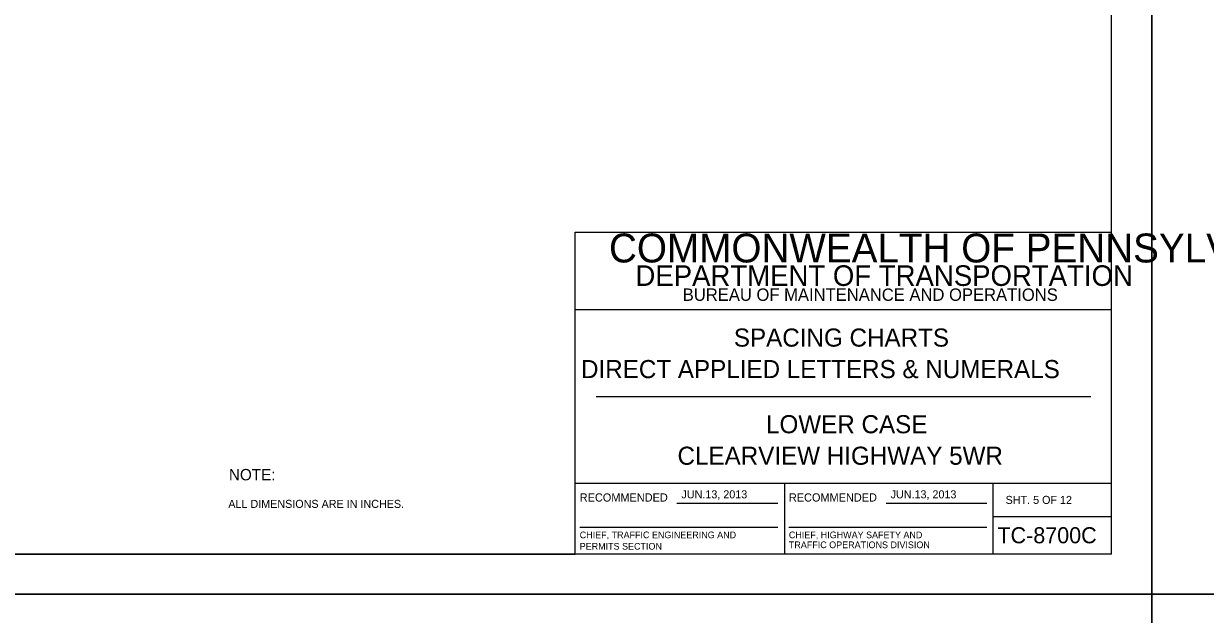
# Model space of a CAD drawing. Extents: x 638421 to 641849, y 297270 to 299646.
# Drawn here: x 639682.6 to 640123.3, y 297856.1 to 298076.4 of the extents above; entities that cross this region are included whole.
import ezdxf

# ---------------------------------------------------------------- set-up
doc = ezdxf.new("R2010")
doc.units = 0
for name, color, linetype in [('1', 7, 'Continuous'), ('2', 7, 'Continuous'), ('XCS-GRID-HVGL', 7, 'Continuous')]:
    doc.layers.add(name, color=color, linetype=linetype)

msp = doc.modelspace()

# ---------------------------------------------------------------- linework, layer by layer
at = {"layer": '1'}
for p, q in [((640088.31, 297878.63), (640088.31, 298442.63)), ((639888.31, 297878.63), (639888.31, 297998.63)), ((639888.31, 297998.63), (640088.31, 297998.63)), ((640088.31, 297969.63), (639888.31, 297969.63)), ((639896.06, 297937.31), (640080.56, 297937.31)), ((639888.31, 297905), (640088.31, 297905)), ((639966.31, 297905), (639966.31, 297878.63)), ((640044.19, 297878.63), (640044.19, 297905)), ((639926.24, 297897.57), (639963.87, 297897.57)), ((640004.24, 297897.57), (640041.87, 297897.57)), ((640044.19, 297892.63), (640088.31, 297892.63)), ((639889.99, 297888.68), (639963.87, 297888.68)), ((639967.99, 297888.68), (640041.87, 297888.68)), ((640088.31, 297878.63), (639302.31, 297878.63)), ((639302.31, 297878.63), (639888.31, 297878.63))]:
    msp.add_line(p, q, dxfattribs=at)
at = {"layer": 'XCS-GRID-HVGL'}
for points in [[(639262.31, 298457.63), (640103.31, 298457.63), (640103.31, 297863.63), (639262.31, 297863.63)], [(640103.31, 298457.63), (640944.31, 298457.63), (640944.31, 297863.63), (640103.31, 297863.63)], [(639262.31, 297863.63), (640103.31, 297863.63), (640103.31, 297269.63), (639262.31, 297269.63)], [(640103.31, 297863.63), (640944.31, 297863.63), (640944.31, 297269.63), (640103.31, 297269.63)]]:
    msp.add_lwpolyline(points, close=True, dxfattribs=at)

# ---------------------------------------------------------------- texts
at = {"layer": '1'}
for s, height, p in [('COMMONWEALTH OF PENNSYLVANIA', 10.7828, (639900.9, 297987.36)), ('DEPARTMENT OF TRANSPORTATION', 7.6837, (639910.76, 297978.61)), ('BUREAU OF MAINTENANCE AND OPERATIONS', 4.6253, (639928.41, 297973.04)), ('SPACING CHARTS', 6.75, (639947.47, 297955.97)), ('DIRECT APPLIED LETTERS & NUMERALS', 6.75, (639890.47, 297944.22)), ('LOWER CASE', 6.75, (639959.47, 297923.66)), ('CLEARVIEW HIGHWAY 5WR', 6.75, (639926.45, 297911.91)), ('RECOMMENDED', 3.048, (639889.99, 297898.2)), ('RECOMMENDED', 3.048, (639967.99, 297898.2)), ('SHT. 5 OF 12', 3, (640048.82, 297897.31)), ('CHIEF, TRAFFIC ENGINEERING AND', 2.5, (639889.99, 297884.51)), ('CHIEF, HIGHWAY SAFETY AND', 2.5, (639967.99, 297884.51)), ('TC-8700C', 6, (640045.77, 297882.63)), ('PERMITS SECTION', 2.5, (639889.99, 297880.26)), ('TRAFFIC OPERATIONS DIVISION', 2.5, (639967.99, 297880.81))]:
    msp.add_text(s, height=height, dxfattribs=at).set_placement(p)
at = {"layer": '2'}
for s, height, p in [('NOTE:', 4.25, (639759.16, 297906.1)), ('JUN.13, 2013', 3, (639927.93, 297899.39)), ('JUN.13, 2013', 3, (640005.93, 297899.39)), ('ALL DIMENSIONS ARE IN INCHES.', 3, (639758.94, 297895.83))]:
    msp.add_text(s, height=height, dxfattribs=at).set_placement(p)

doc.saveas('drawing.dxf')
